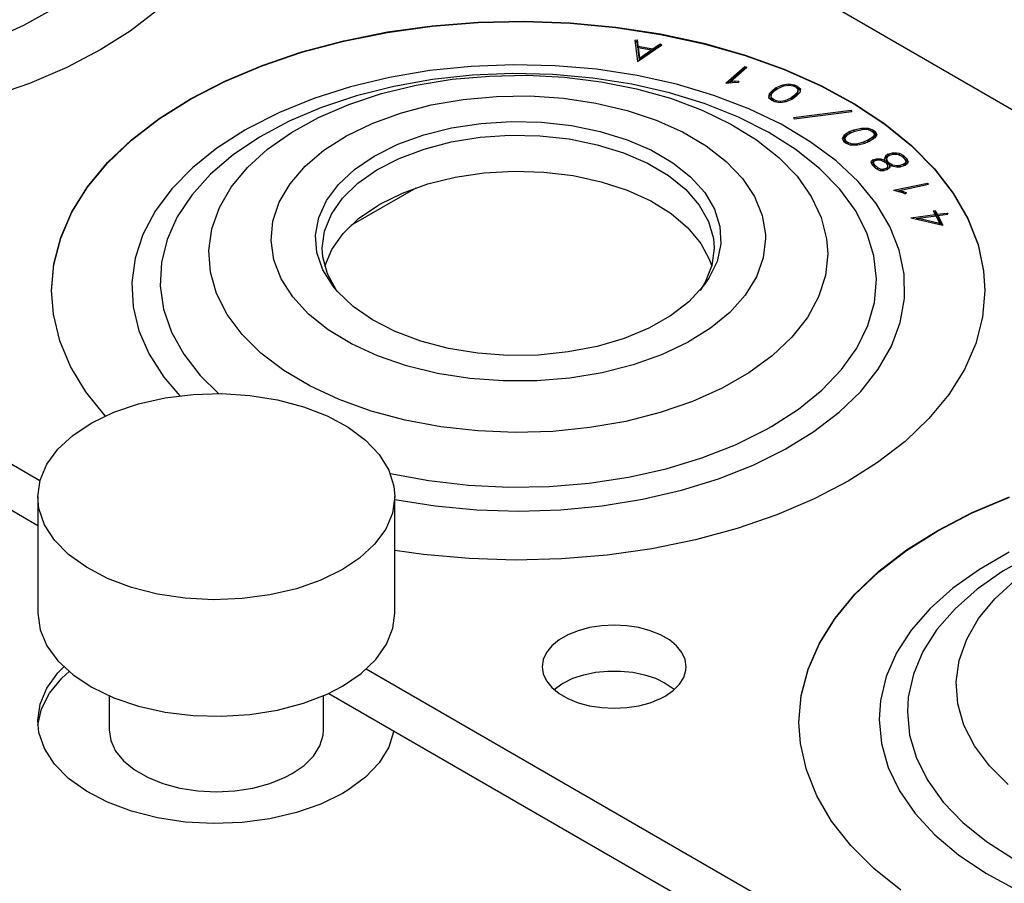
# Model space of a CAD drawing. Header units: inches. Extents: x 3 to 351, y 4 to 271.
# Tile 275 of 530: x 78.61 to 80.34, y 264.97 to 266.48. Entities that reach past the tile are written whole.
import ezdxf

# ---------------------------------------------------------------- set-up
doc = ezdxf.new("R2010")
doc.units = ezdxf.units.IN
doc.header["$LTSCALE"] = 0.5
doc.header["$MEASUREMENT"] = 0
doc.layers.add('DSS', color=7, linetype='Continuous')

msp = doc.modelspace()

# ---------------------------------------------------------------- linework, layer by layer
at = {"layer": 'DSS', "color": 30, "linetype": 'Continuous'}
for p, q in [((77.5758, 267.9231), (98.347, 255.931)), ((78.6476, 265.6714), (76.7085, 266.7909)), ((76.6429, 266.7487), (78.6439, 265.5935)), ((78.8538, 266.4958), (78.8054, 266.4584)), ((79.2559, 266.4571), (79.3345, 266.4679)), ((79.2559, 266.4564), (79.3345, 266.4672)), ((79.3345, 266.4679), (79.4146, 266.4743)), ((79.3345, 266.4672), (79.4146, 266.4736)), ((79.4146, 266.4743), (79.4954, 266.476)), ((79.4146, 266.4736), (79.4954, 266.4753)), ((79.4954, 266.476), (79.576, 266.4731)), ((79.4954, 266.4753), (79.576, 266.4724)), ((79.576, 266.4731), (79.6558, 266.4656)), ((79.576, 266.4724), (79.6558, 266.4649)), ((79.6558, 266.4656), (79.7339, 266.4536)), ((79.6558, 266.4649), (79.7339, 266.4529)), ((78.8054, 266.4584), (78.7544, 266.4262)), ((79.1796, 266.4418), (79.2559, 266.4571)), ((79.1796, 266.4411), (79.2559, 266.4564)), ((79.7339, 266.4536), (79.8095, 266.4372)), ((79.7339, 266.4529), (79.8095, 266.4365)), ((79.1062, 266.4223), (79.1796, 266.4418)), ((79.1062, 266.4215), (79.1796, 266.4411)), ((79.6889, 266.443), (79.6929, 266.4431)), ((79.6889, 266.443), (79.6938, 266.4056)), ((79.6929, 266.4399), (79.6894, 266.4398)), ((79.6929, 266.4431), (79.6943, 266.4323)), ((79.6929, 266.4431), (79.6929, 266.4399)), ((79.6943, 266.4291), (79.6929, 266.4399)), ((79.6938, 266.4056), (79.7362, 266.4348)), ((79.6943, 266.4323), (79.7208, 266.4277)), ((79.6943, 266.4323), (79.6943, 266.4291)), ((79.7208, 266.4277), (79.7331, 266.4361)), ((79.7331, 266.4329), (79.7208, 266.4245)), ((79.7331, 266.4361), (79.7362, 266.4348)), ((79.7331, 266.4361), (79.7331, 266.4329)), ((79.7333, 266.4328), (79.7331, 266.4329)), ((79.8095, 266.4372), (79.882, 266.4165)), ((79.8095, 266.4365), (79.882, 266.4158)), ((78.7544, 266.4262), (78.6945, 266.3948)), ((79.0365, 266.3986), (79.1062, 266.4223)), ((79.0365, 266.3979), (79.1062, 266.4215)), ((79.6946, 266.429), (79.6943, 266.4291)), ((79.6946, 266.43), (79.697, 266.4113)), ((79.6946, 266.43), (79.6946, 266.4268)), ((79.6946, 266.43), (79.7182, 266.4259)), ((79.697, 266.4081), (79.6946, 266.4268)), ((79.697, 266.4113), (79.7182, 266.4259)), ((79.7182, 266.4227), (79.697, 266.4081)), ((79.7182, 266.4259), (79.7182, 266.4227)), ((79.7208, 266.4245), (79.7182, 266.4249)), ((79.7208, 266.4277), (79.7208, 266.4245)), ((79.882, 266.4165), (79.9506, 266.3919)), ((79.882, 266.4158), (79.9506, 266.3912)), ((78.9713, 266.3711), (79.0365, 266.3986)), ((78.9713, 266.3704), (79.0365, 266.3979)), ((79.697, 266.4113), (79.697, 266.4081)), ((79.8484, 266.3673), (79.8817, 266.3968)), ((79.8567, 266.3704), (79.8851, 266.3957)), ((79.8817, 266.3968), (79.8851, 266.3957)), ((79.8817, 266.3968), (79.8817, 266.3936)), ((78.6945, 266.3948), (78.6295, 266.3671)), ((79.8817, 266.3936), (79.8526, 266.3677)), ((79.8825, 266.3933), (79.8817, 266.3936)), ((79.9506, 266.3919), (80.0146, 266.3634)), ((79.9506, 266.3912), (80.0146, 266.3627)), ((78.6295, 266.3671), (78.5601, 266.3432)), ((78.911, 266.34), (78.9713, 266.3711)), ((78.911, 266.3393), (78.9713, 266.3704)), ((79.8484, 266.3673), (79.8645, 266.3692)), ((79.8567, 266.3704), (79.8642, 266.3713)), ((79.8567, 266.3704), (79.8567, 266.3682)), ((79.8642, 266.3713), (79.8709, 266.3709)), ((79.8642, 266.3713), (79.8642, 266.3691)), ((79.8645, 266.3692), (79.8705, 266.3688)), ((79.8709, 266.3709), (79.8705, 266.3688)), ((79.9363, 266.3597), (79.9478, 266.3648)), ((79.9392, 266.3581), (79.9498, 266.3629)), ((79.9478, 266.3648), (79.9586, 266.3665)), ((79.9478, 266.3648), (79.9478, 266.362)), ((79.9498, 266.3629), (79.9586, 266.3642)), ((79.9586, 266.3665), (79.9681, 266.3644)), ((79.9586, 266.3665), (79.9586, 266.3642)), ((79.9586, 266.3642), (79.9662, 266.3626)), ((79.9662, 266.3626), (79.9701, 266.3608)), ((79.9681, 266.3644), (79.9731, 266.3622)), ((79.9681, 266.3644), (79.9681, 266.3617)), ((79.9731, 266.3622), (79.9787, 266.3575)), ((79.9731, 266.3622), (79.9731, 266.359)), ((80.0146, 266.3634), (80.0735, 266.3314)), ((80.0146, 266.3627), (80.0735, 266.3307)), ((79.924, 266.3487), (79.9232, 266.3425)), ((79.924, 266.3455), (79.9236, 266.3422)), ((79.9309, 266.3559), (79.924, 266.3487)), ((79.9309, 266.3527), (79.924, 266.3455)), ((79.924, 266.3487), (79.924, 266.3455)), ((79.9279, 266.348), (79.9272, 266.343)), ((79.9342, 266.3547), (79.9279, 266.348)), ((79.9309, 266.3559), (79.9363, 266.3597)), ((79.9363, 266.3564), (79.9309, 266.3527)), ((79.9309, 266.3559), (79.9309, 266.3527)), ((79.9342, 266.3547), (79.9392, 266.3581)), ((79.9363, 266.3597), (79.9363, 266.3564)), ((79.9376, 266.357), (79.9363, 266.3564)), ((79.9676, 266.3453), (79.9626, 266.3419)), ((79.971, 266.3441), (79.9655, 266.3403)), ((79.9739, 266.352), (79.9676, 266.3453)), ((79.9739, 266.3488), (79.9676, 266.3421)), ((79.9676, 266.3453), (79.9676, 266.3421)), ((79.9701, 266.3608), (79.9746, 266.357)), ((79.9778, 266.3513), (79.971, 266.3441)), ((79.9731, 266.359), (79.9714, 266.3597)), ((79.9782, 266.3546), (79.9731, 266.359)), ((79.9746, 266.357), (79.9739, 266.352)), ((79.9746, 266.3538), (79.9739, 266.3488)), ((79.9739, 266.352), (79.9739, 266.3488)), ((79.9746, 266.357), (79.9746, 266.3538)), ((79.9787, 266.3575), (79.9778, 266.3513)), ((78.8564, 266.3056), (78.911, 266.34)), ((78.8564, 266.3049), (78.911, 266.3393)), ((79.9232, 266.3425), (79.9287, 266.3378)), ((79.9272, 266.343), (79.9317, 266.3392)), ((79.9272, 266.343), (79.9272, 266.3398)), ((79.9305, 266.337), (79.9272, 266.3398)), ((79.9287, 266.3378), (79.9337, 266.3356)), ((79.9317, 266.3392), (79.9356, 266.3374)), ((79.9317, 266.3392), (79.9317, 266.3365)), ((79.9337, 266.3356), (79.9432, 266.3335)), ((79.9356, 266.3374), (79.9432, 266.3358)), ((79.9356, 266.3374), (79.9356, 266.3352)), ((79.9432, 266.3358), (79.952, 266.3372)), ((79.9432, 266.3358), (79.9432, 266.3335)), ((79.9432, 266.3335), (79.954, 266.3352)), ((79.952, 266.3372), (79.9626, 266.3419)), ((79.952, 266.3372), (79.952, 266.3349)), ((79.954, 266.3352), (79.9655, 266.3403)), ((79.9626, 266.3419), (79.9626, 266.3391)), ((79.9676, 266.3421), (79.9642, 266.3398)), ((80.0735, 266.3314), (80.1266, 266.2963)), ((80.0735, 266.3307), (80.1266, 266.2956)), ((79.9666, 266.3074), (80.0676, 266.3202)), ((79.9677, 266.3053), (80.0686, 266.3181)), ((80.0676, 266.3202), (80.0686, 266.3181)), ((80.0676, 266.3202), (80.0676, 266.3179)), ((78.8079, 266.2683), (78.8564, 266.3056)), ((78.8079, 266.2676), (78.8564, 266.3049)), ((79.3683, 266.2891), (79.4198, 266.297)), ((79.4198, 266.297), (79.4727, 266.3003)), ((79.4727, 266.3003), (79.5259, 266.2991)), ((79.5259, 266.2991), (79.5782, 266.2932)), ((79.5782, 266.2932), (79.6284, 266.283)), ((79.9666, 266.3074), (79.9677, 266.3053)), ((80.1266, 266.2963), (80.1734, 266.2582)), ((80.1266, 266.2956), (80.1734, 266.2575)), ((79.2744, 266.2605), (79.3195, 266.2768)), ((79.3195, 266.2768), (79.3683, 266.2891)), ((79.4182, 266.2728), (79.4702, 266.2764)), ((79.4702, 266.2764), (79.5225, 266.2754)), ((79.5225, 266.2754), (79.5739, 266.2698)), ((79.6284, 266.283), (79.6753, 266.2685)), ((80.0553, 266.2766), (80.0517, 266.2707)), ((80.0652, 266.2826), (80.0553, 266.2766)), ((80.0652, 266.2794), (80.0553, 266.2734)), ((80.0553, 266.2766), (80.0553, 266.2734)), ((80.0588, 266.2754), (80.0559, 266.2706)), ((80.068, 266.281), (80.0588, 266.2754)), ((80.0652, 266.2826), (80.0723, 266.2855)), ((80.0652, 266.2826), (80.0652, 266.2794)), ((80.0658, 266.2796), (80.0652, 266.2794)), ((80.068, 266.281), (80.0744, 266.2835)), ((80.0723, 266.2855), (80.0858, 266.2888)), ((80.0723, 266.2855), (80.0723, 266.2827)), ((80.0744, 266.2835), (80.0869, 266.2866)), ((80.0858, 266.2888), (80.0972, 266.2889)), ((80.0858, 266.2888), (80.0858, 266.2864)), ((80.0869, 266.2866), (80.0961, 266.2867)), ((80.0961, 266.2867), (80.1028, 266.2841)), ((80.0972, 266.2889), (80.1055, 266.2856)), ((80.0972, 266.2889), (80.0972, 266.2863)), ((80.1028, 266.2841), (80.1059, 266.2817)), ((80.1055, 266.2824), (80.1045, 266.2828)), ((80.1055, 266.2856), (80.1094, 266.2827)), ((80.1055, 266.2856), (80.1055, 266.2824)), ((80.1094, 266.2794), (80.1055, 266.2824)), ((80.1086, 266.2775), (80.1057, 266.2727)), ((80.1059, 266.2817), (80.1086, 266.2775)), ((80.1086, 266.2775), (80.1086, 266.2742)), ((80.1127, 266.2774), (80.1091, 266.2715)), ((80.1094, 266.2827), (80.1127, 266.2774)), ((80.1094, 266.2827), (80.1094, 266.2794)), ((80.1117, 266.2757), (80.1094, 266.2794)), ((78.7661, 266.2284), (78.8079, 266.2683)), ((78.7661, 266.2277), (78.8079, 266.2676)), ((79.234, 266.2404), (79.2744, 266.2605)), ((79.3201, 266.2522), (79.3678, 266.2646)), ((79.3678, 266.2646), (79.4182, 266.2728)), ((79.5739, 266.2698), (79.6233, 266.2597)), ((79.6233, 266.2597), (79.6694, 266.2454)), ((79.6753, 266.2685), (79.718, 266.2501)), ((80.0517, 266.2707), (80.0551, 266.2654)), ((80.0553, 266.2734), (80.0527, 266.2691)), ((80.0551, 266.2654), (80.059, 266.2625)), ((80.0559, 266.2706), (80.0586, 266.2664)), ((80.0559, 266.2706), (80.0559, 266.2674)), ((80.0586, 266.2631), (80.0559, 266.2674)), ((80.0586, 266.2664), (80.0617, 266.2641)), ((80.0586, 266.2664), (80.0586, 266.2631)), ((80.0599, 266.2621), (80.0586, 266.2631)), ((80.059, 266.2625), (80.0673, 266.2592)), ((80.0617, 266.2641), (80.0684, 266.2614)), ((80.0617, 266.2641), (80.0617, 266.2614)), ((80.0673, 266.2592), (80.0786, 266.2593)), ((80.0684, 266.2614), (80.0775, 266.2615)), ((80.0684, 266.2614), (80.0684, 266.2592)), ((80.0775, 266.2615), (80.0901, 266.2645)), ((80.0775, 266.2615), (80.0775, 266.2593)), ((80.0786, 266.2593), (80.0922, 266.2626)), ((80.0965, 266.2671), (80.0901, 266.2645)), ((80.0901, 266.2645), (80.0901, 266.2621)), ((80.0992, 266.2654), (80.0922, 266.2626)), ((80.1057, 266.2727), (80.0965, 266.2671)), ((80.0965, 266.2671), (80.0965, 266.2643)), ((80.1057, 266.2695), (80.0987, 266.2652)), ((80.1091, 266.2715), (80.0992, 266.2654)), ((80.1086, 266.2742), (80.1057, 266.2695)), ((80.1057, 266.2727), (80.1057, 266.2695)), ((80.1734, 266.2582), (80.2135, 266.2177)), ((79.2763, 266.2357), (79.3201, 266.2522)), ((79.6694, 266.2454), (79.7113, 266.2273)), ((79.718, 266.2501), (79.7554, 266.2282)), ((80.1317, 266.243), (80.1278, 266.2397)), ((80.1345, 266.2413), (80.1315, 266.2387)), ((80.1317, 266.243), (80.1399, 266.2454)), ((80.1317, 266.243), (80.1317, 266.2398)), ((80.1345, 266.2413), (80.1411, 266.2432)), ((80.1399, 266.2454), (80.147, 266.2455)), ((80.1399, 266.2454), (80.1399, 266.2429)), ((80.1411, 266.2432), (80.1467, 266.2433)), ((80.1467, 266.2433), (80.1498, 266.2427)), ((80.147, 266.2455), (80.1517, 266.2447)), ((80.147, 266.2455), (80.147, 266.2432)), ((80.1498, 266.2427), (80.1561, 266.2395)), ((80.1517, 266.2447), (80.1591, 266.2408)), ((80.1517, 266.2447), (80.1517, 266.2418)), ((80.1591, 266.2408), (80.1653, 266.2349)), ((80.1591, 266.2408), (80.1591, 266.2376)), ((80.1734, 266.2575), (80.2135, 266.217)), ((78.7312, 266.1863), (78.7661, 266.2284)), ((78.7312, 266.1856), (78.7661, 266.2277)), ((79.1983, 266.2164), (79.2328, 266.2398)), ((79.2328, 266.2398), (79.234, 266.2404)), ((79.2373, 266.2155), (79.2763, 266.2357)), ((79.7113, 266.2273), (79.7478, 266.2057)), ((79.7554, 266.2282), (79.7867, 266.2034)), ((80.1062, 266.2335), (80.1021, 266.23)), ((80.1021, 266.23), (80.1043, 266.2244)), ((80.1062, 266.2303), (80.103, 266.2276)), ((80.1043, 266.2244), (80.1104, 266.2184)), ((80.1062, 266.2335), (80.1119, 266.2352)), ((80.1062, 266.2335), (80.1062, 266.2303)), ((80.1078, 266.2308), (80.1062, 266.2303)), ((80.109, 266.2318), (80.1063, 266.2295)), ((80.1063, 266.2295), (80.108, 266.2251)), ((80.1063, 266.2295), (80.1063, 266.2262)), ((80.108, 266.2219), (80.1063, 266.2262)), ((80.108, 266.2251), (80.1135, 266.2198)), ((80.108, 266.2251), (80.108, 266.2219)), ((80.109, 266.2318), (80.1131, 266.233)), ((80.1119, 266.2352), (80.1194, 266.2353)), ((80.1119, 266.2352), (80.1119, 266.2326)), ((80.1131, 266.233), (80.1184, 266.2331)), ((80.1184, 266.2331), (80.123, 266.2312)), ((80.1194, 266.2353), (80.1255, 266.2329)), ((80.1194, 266.2353), (80.1194, 266.2327)), ((80.123, 266.2312), (80.1288, 266.2278)), ((80.1255, 266.2329), (80.1268, 266.2321)), ((80.1255, 266.2329), (80.1255, 266.2298)), ((80.1278, 266.2397), (80.1257, 266.235)), ((80.1257, 266.235), (80.1268, 266.2321)), ((80.1278, 266.2365), (80.1263, 266.2333)), ((80.1268, 266.2321), (80.1268, 266.229)), ((80.1317, 266.2398), (80.1278, 266.2365)), ((80.1278, 266.2397), (80.1278, 266.2365)), ((80.1288, 266.2278), (80.1311, 266.2234)), ((80.1315, 266.2387), (80.1297, 266.2349)), ((80.1297, 266.2349), (80.1315, 266.2302)), ((80.1297, 266.2349), (80.1297, 266.2317)), ((80.1315, 266.227), (80.1297, 266.2317)), ((80.1311, 266.2234), (80.1315, 266.2203)), ((80.1315, 266.2302), (80.1322, 266.2289)), ((80.1315, 266.2302), (80.1315, 266.227)), ((80.1322, 266.2257), (80.1315, 266.227)), ((80.1333, 266.2402), (80.1317, 266.2398)), ((80.1322, 266.2289), (80.1339, 266.2279)), ((80.1322, 266.2289), (80.1322, 266.2257)), ((80.1339, 266.2247), (80.1322, 266.2257)), ((80.1339, 266.2279), (80.1403, 266.2246)), ((80.1339, 266.2279), (80.1339, 266.2247)), ((80.1345, 266.2244), (80.1339, 266.2247)), ((80.1345, 266.2247), (80.1385, 266.2226)), ((80.1345, 266.2247), (80.135, 266.2237)), ((80.1345, 266.2247), (80.1345, 266.2215)), ((80.135, 266.2237), (80.1355, 266.2196)), ((80.135, 266.2237), (80.135, 266.2205)), ((80.1403, 266.2246), (80.1474, 266.2233)), ((80.1403, 266.2246), (80.1403, 266.2223)), ((80.1474, 266.2233), (80.153, 266.2234)), ((80.1474, 266.2233), (80.1474, 266.2211)), ((80.1596, 266.2254), (80.153, 266.2234)), ((80.153, 266.2234), (80.153, 266.2212)), ((80.1624, 266.2236), (80.1542, 266.2212)), ((80.1561, 266.2395), (80.1616, 266.2342)), ((80.1591, 266.2376), (80.1568, 266.2388)), ((80.1653, 266.2317), (80.1591, 266.2376)), ((80.1626, 266.2279), (80.1596, 266.2254)), ((80.1596, 266.2254), (80.1596, 266.2228)), ((80.1626, 266.2246), (80.1608, 266.2232)), ((80.1616, 266.2342), (80.1633, 266.2296)), ((80.1662, 266.2269), (80.1624, 266.2236)), ((80.1633, 266.2296), (80.1626, 266.2279)), ((80.1626, 266.2279), (80.1626, 266.2246)), ((80.1633, 266.2264), (80.1626, 266.2246)), ((80.1633, 266.2296), (80.1633, 266.2264)), ((80.1653, 266.2349), (80.1674, 266.2294)), ((80.1653, 266.2349), (80.1653, 266.2317)), ((80.1667, 266.228), (80.1653, 266.2317)), ((80.1674, 266.2294), (80.1662, 266.2269)), ((79.1702, 266.1902), (79.1983, 266.2164)), ((79.2041, 266.1922), (79.2373, 266.2155)), ((79.3748, 266.203), (79.4255, 266.2105)), ((79.4255, 266.2105), (79.4776, 266.2135)), ((79.4776, 266.2135), (79.5298, 266.2118)), ((79.5298, 266.2118), (79.581, 266.2056)), ((80.1128, 266.2172), (80.108, 266.2219)), ((80.1104, 266.2184), (80.1181, 266.2145)), ((80.1135, 266.2198), (80.1195, 266.2167)), ((80.1135, 266.2198), (80.1135, 266.2169)), ((80.1181, 266.2145), (80.1257, 266.2145)), ((80.1195, 266.2167), (80.1245, 266.2167)), ((80.1195, 266.2167), (80.1195, 266.2145)), ((80.1287, 266.2179), (80.1245, 266.2167)), ((80.1245, 266.2167), (80.1245, 266.2145)), ((80.1315, 266.2162), (80.1257, 266.2145)), ((80.1315, 266.2203), (80.1287, 266.2179)), ((80.1287, 266.2179), (80.1287, 266.2154)), ((80.1315, 266.2171), (80.1299, 266.2157)), ((80.1315, 266.2203), (80.1315, 266.2171)), ((80.1355, 266.2196), (80.1315, 266.2162)), ((80.135, 266.2205), (80.1345, 266.2215)), ((80.1351, 266.2193), (80.135, 266.2205)), ((80.1385, 266.2226), (80.1471, 266.2211)), ((80.1471, 266.2211), (80.1542, 266.2212)), ((80.2135, 266.2177), (80.2464, 266.1751)), ((80.2135, 266.217), (80.2464, 266.1744)), ((79.1492, 266.162), (79.1702, 266.1902)), ((79.1774, 266.1662), (79.2041, 266.1922)), ((79.2822, 266.1752), (79.3266, 266.1911)), ((79.3266, 266.1911), (79.3748, 266.203)), ((79.581, 266.2056), (79.63, 266.1949)), ((79.63, 266.1949), (79.6756, 266.1801)), ((79.7478, 266.2057), (79.7783, 266.1811)), ((79.7867, 266.2034), (79.8113, 266.1761)), ((80.1419, 266.1799), (80.2012, 266.1925)), ((80.1523, 266.1797), (80.2028, 266.1904)), ((80.2012, 266.1925), (80.2028, 266.1904)), ((80.2012, 266.1925), (80.2012, 266.1901)), ((78.7038, 266.1424), (78.7312, 266.1863)), ((78.7038, 266.1417), (78.7312, 266.1856)), ((79.2425, 266.1555), (79.2822, 266.1752)), ((79.6756, 266.1801), (79.7168, 266.1614)), ((79.7783, 266.1811), (79.8019, 266.1541)), ((79.8113, 266.1761), (79.8285, 266.147)), ((80.1419, 266.1799), (80.1574, 266.176)), ((80.1523, 266.1789), (80.1489, 266.1782)), ((80.1523, 266.1797), (80.1594, 266.1779)), ((80.1523, 266.1797), (80.1523, 266.1773)), ((80.1574, 266.176), (80.162, 266.1737)), ((80.1594, 266.1779), (80.1646, 266.1753)), ((80.1594, 266.1779), (80.1594, 266.175)), ((80.1646, 266.1753), (80.162, 266.1737)), ((80.2464, 266.1751), (80.2719, 266.1308)), ((80.2464, 266.1744), (80.2719, 266.1301)), ((79.1358, 266.1323), (79.1492, 266.162)), ((79.1579, 266.1381), (79.1774, 266.1662)), ((79.239, 266.1535), (79.2425, 266.1555)), ((79.7168, 266.1614), (79.7525, 266.1393)), ((78.684, 266.0971), (78.7038, 266.1424)), ((78.684, 266.0964), (78.7038, 266.1417)), ((79.146, 266.1087), (79.1579, 266.1381)), ((79.2055, 266.1303), (79.239, 266.1535)), ((79.7525, 266.1393), (79.782, 266.1144)), ((79.8019, 266.1541), (79.8181, 266.1254)), ((79.8285, 266.147), (79.838, 266.1167)), ((80.1724, 266.1318), (80.2147, 266.1374)), ((80.2112, 266.1442), (80.2149, 266.1447)), ((80.2112, 266.1442), (80.2147, 266.1374)), ((80.2149, 266.1415), (80.2127, 266.1412)), ((80.2147, 266.1374), (80.2147, 266.1351)), ((80.2149, 266.1447), (80.2185, 266.1379)), ((80.2149, 266.1447), (80.2149, 266.1415)), ((80.2185, 266.1347), (80.2149, 266.1415)), ((80.2185, 266.1379), (80.2358, 266.1402)), ((80.2185, 266.1379), (80.2185, 266.1347)), ((80.2196, 266.1358), (80.2369, 266.1381)), ((80.2358, 266.1402), (80.2369, 266.1381)), ((80.2358, 266.1402), (80.2358, 266.1379)), ((79.1302, 266.1017), (79.1358, 266.1323)), ((79.1785, 266.1044), (79.2055, 266.1303)), ((79.8181, 266.1254), (79.8266, 266.0956)), ((80.1724, 266.1318), (80.2283, 266.1189)), ((80.1853, 266.1303), (80.1812, 266.1298)), ((80.1853, 266.1312), (80.2158, 266.1353)), ((80.1853, 266.1312), (80.2224, 266.1227)), ((80.1853, 266.1312), (80.1853, 266.1289)), ((80.2158, 266.1353), (80.2224, 266.1227)), ((80.2196, 266.1349), (80.2185, 266.1347)), ((80.2196, 266.1358), (80.2283, 266.1189)), ((80.2196, 266.1358), (80.2196, 266.1325)), ((80.2264, 266.1194), (80.2196, 266.1325)), ((80.2224, 266.1227), (80.2224, 266.1203)), ((80.2719, 266.1308), (80.2897, 266.0853)), ((80.2719, 266.1301), (80.2897, 266.0846)), ((79.142, 266.0786), (79.146, 266.1087)), ((79.1587, 266.0764), (79.1785, 266.1044)), ((79.782, 266.1144), (79.8046, 266.0871)), ((79.838, 266.1167), (79.8395, 266.086)), ((78.6721, 266.051), (78.684, 266.0971)), ((78.6721, 266.0503), (78.684, 266.0964)), ((79.1326, 266.071), (79.1302, 266.1017)), ((79.8046, 266.0871), (79.8198, 266.0582)), ((79.8266, 266.0956), (79.8279, 266.0786)), ((79.8395, 266.086), (79.833, 266.0555)), ((79.1429, 266.0408), (79.1326, 266.071)), ((79.143, 266.0635), (79.142, 266.0786)), ((79.1464, 266.047), (79.1587, 266.0764)), ((79.8279, 266.0786), (79.8239, 266.0484)), ((80.2897, 266.0853), (80.2996, 266.039)), ((80.2897, 266.0846), (80.2996, 266.0383)), ((78.6681, 266.0044), (78.6721, 266.051)), ((79.151, 266.0336), (79.143, 266.0635)), ((79.833, 266.0555), (79.8187, 266.0259)), ((79.8198, 266.0582), (79.8235, 266.047)), ((78.6681, 266.0037), (78.6721, 266.0503)), ((79.161, 266.0119), (79.1429, 266.0408)), ((79.1667, 266.0048), (79.151, 266.0336)), ((79.8239, 266.0484), (79.812, 266.019)), ((80.2996, 266.039), (80.3018, 266.0044)), ((80.2996, 266.0383), (80.3018, 266.0037)), ((79.812, 266.019), (79.8032, 266.0048)), ((79.8187, 266.0259), (79.8089, 266.0119)), ((78.6712, 265.9629), (78.6681, 266.0044)), ((79.1683, 266.003), (79.161, 266.0119)), ((79.1958, 265.9767), (79.1683, 266.003)), ((79.8089, 266.0119), (79.7836, 265.9848)), ((80.3018, 266.0044), (80.2978, 265.9578)), ((79.7836, 265.9848), (79.7516, 265.9603)), ((79.2299, 265.9531), (79.1958, 265.9767)), ((78.6823, 265.9167), (78.6712, 265.9629)), ((79.2697, 265.9326), (79.2299, 265.9531)), ((79.7516, 265.9603), (79.7135, 265.9388)), ((80.2978, 265.9578), (80.2859, 265.9116)), ((79.3143, 265.9159), (79.2697, 265.9326)), ((79.7135, 265.9388), (79.6703, 265.9208)), ((78.7013, 265.8713), (78.6823, 265.9167)), ((79.3628, 265.9032), (79.3143, 265.9159)), ((79.6703, 265.9208), (79.623, 265.9068)), ((79.414, 265.8948), (79.3628, 265.9032)), ((79.5725, 265.897), (79.52, 265.8916)), ((79.623, 265.9068), (79.5725, 265.897)), ((80.2859, 265.9116), (80.2661, 265.8664)), ((79.4668, 265.8909), (79.414, 265.8948)), ((79.52, 265.8916), (79.4668, 265.8909)), ((78.7279, 265.8273), (78.7013, 265.8713)), ((80.2661, 265.8664), (80.2386, 265.8225)), ((78.7619, 265.7849), (78.7279, 265.8273)), ((80.2386, 265.8225), (80.2038, 265.7804)), ((80.2038, 265.7804), (80.162, 265.7405)), ((80.162, 265.7405), (80.1135, 265.7032)), ((80.1135, 265.7032), (80.0626, 265.6709)), ((80.0626, 265.6709), (80.0027, 265.6396)), ((80.0027, 265.6396), (79.9377, 265.6118)), ((80.2794, 265.6158), (80.3447, 265.6434)), ((79.9377, 265.6118), (79.8683, 265.5879)), ((80.2192, 265.5847), (80.2794, 265.6158)), ((79.8683, 265.5879), (79.7951, 265.5681)), ((80.1645, 265.5504), (80.2192, 265.5847)), ((79.719, 265.5525), (79.6405, 265.5414)), ((79.7951, 265.5681), (79.719, 265.5525)), ((79.3192, 265.5426), (79.2689, 265.5496)), ((79.399, 265.5354), (79.3192, 265.5426)), ((79.4797, 265.5328), (79.399, 265.5354)), ((79.5605, 265.5348), (79.4797, 265.5328)), ((79.6405, 265.5414), (79.5605, 265.5348)), ((80.1161, 265.513), (80.1645, 265.5504)), ((80.0742, 265.4731), (80.1161, 265.513)), ((80.0394, 265.431), (80.0742, 265.4731)), ((80.012, 265.3871), (80.0394, 265.431)), ((79.6098, 265.4145), (79.5899, 265.4091)), ((79.631, 265.4177), (79.6098, 265.4145)), ((79.6529, 265.4188), (79.631, 265.4177)), ((79.6748, 265.4177), (79.6529, 265.4188)), ((79.696, 265.4145), (79.6748, 265.4177)), ((79.7159, 265.4091), (79.696, 265.4145)), ((79.5719, 265.4018), (79.5564, 265.3929)), ((79.5899, 265.4091), (79.5719, 265.4018)), ((79.7339, 265.4018), (79.7159, 265.4091)), ((79.7494, 265.3929), (79.7339, 265.4018)), ((79.5438, 265.3825), (79.5345, 265.371)), ((79.5564, 265.3929), (79.5438, 265.3825)), ((79.762, 265.3825), (79.7494, 265.3929)), ((79.7713, 265.371), (79.762, 265.3825)), ((79.9922, 265.3419), (80.012, 265.3871)), ((79.5345, 265.371), (79.5288, 265.3587)), ((79.777, 265.3587), (79.7713, 265.371)), ((79.5288, 265.3587), (79.5269, 265.3461)), ((79.5269, 265.3461), (79.5288, 265.3335)), ((79.7789, 265.3461), (79.777, 265.3587)), ((79.7784, 265.3398), (79.7789, 265.3461)), ((80.6275, 264.5283), (79.2188, 265.3416)), ((79.5288, 265.3335), (79.5345, 265.3212)), ((79.5806, 265.3257), (79.5996, 265.332)), ((79.5996, 265.332), (79.6203, 265.3363)), ((79.6203, 265.3363), (79.6419, 265.3385)), ((79.6419, 265.3385), (79.6639, 265.3385)), ((79.6639, 265.3385), (79.6855, 265.3363)), ((79.6855, 265.3363), (79.7061, 265.332)), ((79.7061, 265.332), (79.7252, 265.3257)), ((79.7671, 265.3154), (79.7746, 265.3273)), ((79.7746, 265.3273), (79.7784, 265.3398)), ((79.9802, 265.2957), (79.9922, 265.3419)), ((79.5345, 265.3212), (79.5438, 265.3097)), ((79.5476, 265.3061), (79.5613, 265.316)), ((79.5613, 265.316), (79.5638, 265.3175)), ((79.5638, 265.3175), (79.5806, 265.3257)), ((79.7252, 265.3257), (79.742, 265.3175)), ((79.742, 265.3175), (79.7561, 265.3078)), ((79.7561, 265.3044), (79.7671, 265.3154)), ((79.1532, 265.2994), (80.6238, 264.4504)), ((79.5438, 265.3097), (79.5564, 265.2993)), ((79.5564, 265.2993), (79.5719, 265.2904)), ((79.7339, 265.2904), (79.742, 265.2947)), ((79.742, 265.2947), (79.7561, 265.3044)), ((79.7561, 265.3078), (79.7581, 265.3061)), ((79.9762, 265.2491), (79.9802, 265.2957)), ((79.5719, 265.2904), (79.5899, 265.2831)), ((79.5899, 265.2831), (79.6098, 265.2777)), ((79.6098, 265.2777), (79.631, 265.2745)), ((79.6748, 265.2745), (79.696, 265.2777)), ((79.696, 265.2777), (79.7159, 265.2831)), ((79.7159, 265.2831), (79.7339, 265.2904)), ((79.631, 265.2745), (79.6529, 265.2734)), ((79.6529, 265.2734), (79.6748, 265.2745)), ((79.9788, 265.2115), (79.9762, 265.2491)), ((79.9892, 265.1653), (79.9788, 265.2115)), ((80.0075, 265.1198), (79.9892, 265.1653)), ((80.0335, 265.0756), (80.0075, 265.1198)), ((80.0669, 265.0331), (80.0335, 265.0756)), ((80.1074, 264.9928), (80.0669, 265.0331)), ((80.1547, 264.9549), (80.1074, 264.9928))]:
    msp.add_line(p, q, dxfattribs=at)
at = {"layer": 'DSS', "color": 96, "linetype": 'Continuous'}
for p, q in [((78.6193, 266.4689), (78.6723, 266.4984)), ((78.5612, 266.4429), (78.6193, 266.4689)), ((79.4025, 266.3969), (79.3301, 266.3894)), ((79.4759, 266.3997), (79.4025, 266.3969)), ((79.5494, 266.398), (79.4759, 266.3997)), ((79.6221, 266.3917), (79.5494, 266.398)), ((79.3301, 266.3894), (79.2595, 266.3775)), ((79.4043, 266.3814), (79.3347, 266.3739)), ((79.3694, 266.3742), (79.4344, 266.38)), ((79.4749, 266.3844), (79.4043, 266.3814)), ((79.4344, 266.38), (79.5001, 266.3813)), ((79.5456, 266.3827), (79.4749, 266.3844)), ((79.5001, 266.3813), (79.5657, 266.3779)), ((79.6156, 266.3765), (79.5456, 266.3827)), ((79.6932, 266.3808), (79.6221, 266.3917)), ((79.7619, 266.3656), (79.6932, 266.3808)), ((79.1916, 266.3612), (79.1272, 266.3407)), ((79.2595, 266.3775), (79.1916, 266.3612)), ((79.267, 266.3619), (79.2021, 266.3455)), ((79.2454, 266.3492), (79.3061, 266.3639)), ((79.3347, 266.3739), (79.267, 266.3619)), ((79.3061, 266.3639), (79.3694, 266.3742)), ((79.5657, 266.3779), (79.63, 266.37)), ((79.6839, 266.3657), (79.6156, 266.3765)), ((79.63, 266.37), (79.6922, 266.3576)), ((79.7496, 266.3506), (79.6839, 266.3657)), ((79.8272, 266.3461), (79.7619, 266.3656)), ((79.2021, 266.3455), (79.1408, 266.325)), ((79.1882, 266.3303), (79.2454, 266.3492)), ((79.3887, 266.3391), (79.4468, 266.3444)), ((79.4468, 266.3444), (79.5055, 266.3451)), ((79.5055, 266.3451), (79.564, 266.3411)), ((79.6922, 266.3576), (79.7514, 266.341)), ((79.812, 266.3313), (79.7496, 266.3506)), ((79.8885, 266.3227), (79.8272, 266.3461)), ((79.1272, 266.3407), (79.067, 266.3163)), ((79.1355, 266.3076), (79.1882, 266.3303)), ((79.2789, 266.3152), (79.3324, 266.3293)), ((79.3324, 266.3293), (79.3887, 266.3391)), ((79.564, 266.3411), (79.6209, 266.3327)), ((79.6209, 266.3327), (79.6753, 266.3199)), ((79.7514, 266.341), (79.8066, 266.3203)), ((79.8703, 266.308), (79.812, 266.3313)), ((79.067, 266.3163), (79.0117, 266.2883)), ((79.1408, 266.325), (79.0839, 266.3007)), ((79.2292, 266.297), (79.2789, 266.3152)), ((79.6753, 266.3199), (79.7263, 266.3029)), ((79.8066, 266.3203), (79.8571, 266.2959)), ((79.9451, 266.2955), (79.8885, 266.3227)), ((79.0839, 266.3007), (79.0321, 266.2728)), ((79.0879, 266.2814), (79.1355, 266.3076)), ((79.1842, 266.2752), (79.2292, 266.297)), ((79.7263, 266.3029), (79.7727, 266.2821)), ((79.8571, 266.2959), (79.902, 266.2682)), ((79.9236, 266.2811), (79.8703, 266.308)), ((79.9962, 266.265), (79.9451, 266.2955)), ((79.0065, 266.2854), (78.9574, 266.2537)), ((79.0117, 266.2883), (79.0065, 266.2854)), ((79.0461, 266.252), (79.0879, 266.2814)), ((79.1448, 266.25), (79.1842, 266.2752)), ((79.7727, 266.2821), (79.8139, 266.2578)), ((79.9713, 266.2509), (79.9236, 266.2811)), ((79.0321, 266.2728), (78.9861, 266.2418)), ((79.8139, 266.2578), (79.849, 266.2306)), ((79.902, 266.2682), (79.9409, 266.2375)), ((80.0413, 266.2314), (79.9962, 266.265)), ((78.9574, 266.2537), (78.9145, 266.2192)), ((78.9861, 266.2418), (78.9465, 266.2079)), ((79.0109, 266.22), (79.0461, 266.252)), ((79.1117, 266.2219), (79.1448, 266.25)), ((80.0128, 266.2178), (79.9713, 266.2509)), ((79.849, 266.2306), (79.8773, 266.2008)), ((79.9409, 266.2375), (79.9729, 266.2044)), ((80.0798, 266.1953), (80.0413, 266.2314)), ((78.9145, 266.2192), (78.8784, 266.1823)), ((78.9465, 266.2079), (78.9137, 266.1717)), ((78.9826, 266.1857), (79.0109, 266.22)), ((79.0855, 266.1915), (79.1117, 266.2219)), ((80.0476, 266.1822), (80.0128, 266.2178)), ((79.0666, 266.1594), (79.0855, 266.1915)), ((79.8773, 266.2008), (79.8984, 266.1692)), ((79.9729, 266.2044), (79.9978, 266.1692)), ((80.1113, 266.1569), (80.0798, 266.1953)), ((78.8784, 266.1823), (78.8494, 266.1432)), ((78.9137, 266.1717), (78.8882, 266.1336)), ((78.9618, 266.1496), (78.9826, 266.1857)), ((80.0752, 266.1446), (80.0476, 266.1822)), ((79.0555, 266.126), (79.0666, 266.1594)), ((79.8984, 266.1692), (79.9119, 266.1361)), ((79.9978, 266.1692), (80.0152, 266.1326)), ((80.1354, 266.1168), (80.1113, 266.1569)), ((78.8494, 266.1432), (78.828, 266.1026)), ((78.9486, 266.1124), (78.9618, 266.1496)), ((80.0953, 266.1054), (80.0752, 266.1446)), ((78.8882, 266.1336), (78.8703, 266.094)), ((79.0523, 266.0921), (79.0555, 266.126)), ((79.9119, 266.1361), (79.9175, 266.1023)), ((80.0152, 266.1326), (80.0247, 266.095)), ((78.828, 266.1026), (78.8143, 266.0609)), ((78.9434, 266.0745), (78.9486, 266.1124)), ((80.1076, 266.0651), (80.0953, 266.1054)), ((80.1518, 266.0754), (80.1354, 266.1168)), ((78.8703, 266.094), (78.8602, 266.0535)), ((79.0571, 266.0583), (79.0523, 266.0921)), ((79.9176, 266.0955), (79.9136, 266.0617)), ((79.9175, 266.1023), (79.9176, 266.0955)), ((80.0247, 266.095), (80.0266, 266.0687)), ((78.9462, 266.0366), (78.9434, 266.0745)), ((80.0266, 266.0687), (80.0226, 266.0308)), ((80.1603, 266.0332), (80.1518, 266.0754)), ((78.8143, 266.0609), (78.8085, 266.0186)), ((78.8602, 266.0535), (78.8581, 266.0127)), ((79.0698, 266.0252), (79.0571, 266.0583)), ((79.9136, 266.0617), (79.9017, 266.0284)), ((80.112, 266.0243), (80.1076, 266.0651)), ((78.9569, 265.9991), (78.9462, 266.0366)), ((78.8085, 266.0186), (78.8107, 265.9761)), ((79.0901, 265.9933), (79.0698, 266.0252)), ((79.9017, 266.0284), (79.8821, 265.9964)), ((80.0226, 266.0308), (80.0107, 265.9934)), ((80.1084, 265.9835), (80.112, 266.0243)), ((80.1608, 265.9907), (80.1603, 266.0332)), ((78.8581, 266.0127), (78.864, 265.972)), ((78.9754, 265.9627), (78.9569, 265.9991)), ((79.1178, 265.9634), (79.0901, 265.9933)), ((79.8821, 265.9964), (79.8552, 265.9662)), ((80.0107, 265.9934), (79.991, 265.9572)), ((80.0968, 265.9432), (80.1084, 265.9835)), ((80.1534, 265.9485), (80.1608, 265.9907)), ((78.8107, 265.9761), (78.8209, 265.9341)), ((78.864, 265.972), (78.8778, 265.9319)), ((79.8552, 265.9662), (79.8214, 265.9385)), ((79.0014, 265.9278), (78.9754, 265.9627)), ((79.1522, 265.9358), (79.1178, 265.9634)), ((79.991, 265.9572), (79.9638, 265.9226)), ((80.138, 265.907), (80.1534, 265.9485)), ((78.8209, 265.9341), (78.839, 265.8929)), ((78.8778, 265.9319), (78.8993, 265.8929)), ((79.1928, 265.9113), (79.1522, 265.9358)), ((79.8214, 265.9385), (79.7814, 265.9136)), ((80.0775, 265.9039), (80.0968, 265.9432)), ((79.0346, 265.895), (79.0014, 265.9278)), ((79.7814, 265.9136), (79.7359, 265.892)), ((79.9638, 265.9226), (79.9296, 265.8901)), ((79.2388, 265.8901), (79.1928, 265.9113)), ((80.0505, 265.8661), (80.0775, 265.9039)), ((80.115, 265.8667), (80.138, 265.907)), ((78.839, 265.8929), (78.8646, 265.8531)), ((78.8993, 265.8929), (78.9283, 265.8556)), ((79.0744, 265.8647), (79.0346, 265.895)), ((79.2893, 265.8727), (79.2388, 265.8901)), ((79.7359, 265.892), (79.6858, 265.8743)), ((79.9296, 265.8901), (79.8888, 265.8603)), ((79.1203, 265.8375), (79.0744, 265.8647)), ((79.3434, 265.8595), (79.2893, 265.8727)), ((79.6858, 265.8743), (79.632, 265.8606)), ((80.0164, 265.8302), (80.0505, 265.8661)), ((80.0845, 265.828), (80.115, 265.8667)), ((78.8646, 265.8531), (78.8926, 265.8203)), ((78.9283, 265.8556), (78.9603, 265.8241)), ((79.4002, 265.8506), (79.3434, 265.8595)), ((79.4585, 265.8462), (79.4002, 265.8506)), ((79.5173, 265.8464), (79.4585, 265.8462)), ((79.5755, 265.8513), (79.5173, 265.8464)), ((79.632, 265.8606), (79.5755, 265.8513)), ((79.8888, 265.8603), (79.8421, 265.8336)), ((79.1715, 265.8137), (79.1203, 265.8375)), ((79.8421, 265.8336), (79.7901, 265.8103)), ((79.9755, 265.7969), (80.0164, 265.8302)), ((80.0469, 265.7915), (80.0845, 265.828)), ((79.2274, 265.7936), (79.1715, 265.8137)), ((79.7901, 265.8103), (79.7335, 265.7909)), ((79.2871, 265.7776), (79.2274, 265.7936)), ((79.9283, 265.7664), (79.9755, 265.7969)), ((79.3497, 265.7659), (79.2871, 265.7776)), ((79.6734, 265.7755), (79.6104, 265.7645)), ((79.7335, 265.7909), (79.6734, 265.7755)), ((80.0026, 265.7576), (80.0469, 265.7915)), ((79.4142, 265.7587), (79.3497, 265.7659)), ((79.4799, 265.756), (79.4142, 265.7587)), ((79.5456, 265.7579), (79.4799, 265.756)), ((79.6104, 265.7645), (79.5456, 265.7579)), ((79.8651, 265.7345), (79.9189, 265.761)), ((79.9189, 265.761), (79.9283, 265.7664)), ((79.9523, 265.7266), (80.0026, 265.7576)), ((79.8065, 265.7116), (79.8651, 265.7345)), ((79.8964, 265.699), (79.9523, 265.7266)), ((79.7437, 265.6926), (79.8065, 265.7116)), ((79.6777, 265.6779), (79.7437, 265.6926)), ((79.8357, 265.6751), (79.8964, 265.699)), ((79.2609, 265.6842), (79.3283, 265.6718)), ((79.3283, 265.6718), (79.3978, 265.6639)), ((79.6092, 265.6675), (79.6777, 265.6779)), ((79.7708, 265.6551), (79.8357, 265.6751)), ((79.3978, 265.6639), (79.4683, 265.6605)), ((79.4683, 265.6605), (79.5391, 265.6617)), ((79.5391, 265.6617), (79.6092, 265.6675)), ((79.7026, 265.6392), (79.7708, 265.6551)), ((79.2689, 265.6389), (79.3397, 265.6276)), ((79.6318, 265.6278), (79.7026, 265.6392)), ((79.3397, 265.6276), (79.4123, 265.6207)), ((79.4123, 265.6207), (79.4858, 265.6185)), ((79.4858, 265.6185), (79.5592, 265.6208)), ((79.5592, 265.6208), (79.6318, 265.6278)), ((80.3444, 265.5463), (80.2921, 265.5164)), ((80.3844, 265.5417), (80.3334, 265.5134)), ((80.2921, 265.5164), (80.2457, 265.4835)), ((80.3334, 265.5134), (80.2882, 265.4819)), ((80.2457, 265.4835), (80.2057, 265.4478)), ((80.319, 265.4647), (80.3543, 265.4968)), ((80.2882, 265.4819), (80.2495, 265.4476)), ((80.2057, 265.4478), (80.1727, 265.4099)), ((80.2908, 265.4304), (80.319, 265.4647)), ((80.2495, 265.4476), (80.2177, 265.4111)), ((80.2699, 265.3944), (80.2908, 265.4304)), ((80.1727, 265.4099), (80.1471, 265.3701)), ((80.2177, 265.4111), (80.1933, 265.3728)), ((80.2568, 265.3572), (80.2699, 265.3944)), ((80.1471, 265.3701), (80.1291, 265.3289)), ((80.1933, 265.3728), (80.1765, 265.333)), ((80.2515, 265.3193), (80.2568, 265.3572)), ((80.1291, 265.3289), (80.1189, 265.2868)), ((80.1765, 265.333), (80.1676, 265.2925)), ((80.2543, 265.2813), (80.2515, 265.3193)), ((80.1189, 265.2868), (80.1165, 265.2539)), ((80.1676, 265.2925), (80.166, 265.2671)), ((80.265, 265.2439), (80.2543, 265.2813)), ((80.166, 265.2671), (80.17, 265.2263)), ((80.1165, 265.2539), (80.1205, 265.2115)), ((80.2835, 265.2074), (80.265, 265.2439)), ((80.17, 265.2263), (80.182, 265.186)), ((80.1205, 265.2115), (80.1324, 265.1696)), ((80.3096, 265.1725), (80.2835, 265.2074)), ((80.182, 265.186), (80.2017, 265.1468)), ((80.3427, 265.1397), (80.3096, 265.1725)), ((80.1324, 265.1696), (80.1522, 265.1287)), ((80.2017, 265.1468), (80.229, 265.1091)), ((80.1522, 265.1287), (80.1795, 265.0893)), ((80.229, 265.1091), (80.2634, 265.0733)), ((80.1795, 265.0893), (80.2141, 265.0518)), ((80.2634, 265.0733), (80.3046, 265.0401)), ((80.2141, 265.0518), (80.2555, 265.0167)), ((80.3046, 265.0401), (80.3521, 265.0098)), ((80.2555, 265.0167), (80.3032, 264.9844)), ((80.3032, 264.9844), (80.3568, 264.9553))]:
    msp.add_line(p, q, dxfattribs=at)
at = {"layer": 'DSS', "color": 9, "linetype": 'Continuous'}
for p, q in [((79.1924, 266.1188), (79.306, 266.1844)), ((79.1924, 266.1188), (79.306, 266.1844)), ((78.8203, 265.8061), (78.8669, 265.8166)), ((78.8669, 265.8166), (78.9157, 265.8226)), ((78.9157, 265.8226), (78.9656, 265.8241)), ((78.9656, 265.8241), (79.0153, 265.8209)), ((79.0153, 265.8209), (79.0635, 265.8132)), ((79.0635, 265.8132), (79.1089, 265.8012)), ((78.7772, 265.7915), (78.8203, 265.8061)), ((79.1089, 265.8012), (79.1504, 265.7852)), ((78.7387, 265.7732), (78.7772, 265.7915)), ((79.1504, 265.7852), (79.187, 265.7655)), ((78.7058, 265.7515), (78.7387, 265.7732)), ((79.187, 265.7655), (79.2176, 265.7427)), ((78.6792, 265.727), (78.7058, 265.7515)), ((79.2176, 265.7427), (79.2416, 265.7174)), ((78.6598, 265.7005), (78.6792, 265.727)), ((79.2416, 265.7174), (79.2583, 265.6902)), ((78.6479, 265.6725), (78.6598, 265.7005)), ((79.2583, 265.6902), (79.2673, 265.6619)), ((78.6439, 265.6437), (78.6479, 265.6725)), ((79.2673, 265.6619), (79.2689, 265.6437)), ((78.6439, 265.6437), (78.6439, 265.4396)), ((78.646, 265.6229), (78.6439, 265.6437)), ((79.2689, 265.6437), (79.2649, 265.615)), ((79.2689, 265.4396), (79.2689, 265.6437)), ((78.6557, 265.5946), (78.646, 265.6229)), ((79.2649, 265.615), (79.253, 265.5869)), ((78.6731, 265.5676), (78.6557, 265.5946)), ((79.253, 265.5869), (79.2335, 265.5604)), ((78.6977, 265.5425), (78.6731, 265.5676)), ((79.2335, 265.5604), (79.207, 265.5359)), ((78.729, 265.52), (78.6977, 265.5425)), ((79.207, 265.5359), (79.1774, 265.5161)), ((78.766, 265.5006), (78.729, 265.52)), ((78.8079, 265.4849), (78.766, 265.5006)), ((79.1774, 265.5161), (79.1393, 265.4974)), ((78.8537, 265.4733), (78.8079, 265.4849)), ((79.0966, 265.4825), (79.0503, 265.4716)), ((79.1393, 265.4974), (79.0966, 265.4825)), ((78.902, 265.466), (78.8537, 265.4733)), ((78.9518, 265.4633), (78.902, 265.466)), ((79.0016, 265.4652), (78.9518, 265.4633)), ((79.0503, 265.4716), (79.0016, 265.4652)), ((78.6439, 265.4396), (78.6479, 265.4108)), ((79.2656, 265.4135), (79.2689, 265.4396)), ((79.2544, 265.3854), (79.2656, 265.4135)), ((78.6479, 265.4108), (78.6598, 265.3828)), ((78.6598, 265.3828), (78.6792, 265.3563)), ((79.2357, 265.3586), (79.2544, 265.3854)), ((78.6792, 265.3563), (78.7058, 265.3318)), ((78.6792, 265.3351), (78.6895, 265.3457)), ((79.2097, 265.334), (79.2357, 265.3586)), ((78.6598, 265.3086), (78.6792, 265.3351)), ((78.686, 265.326), (78.6987, 265.3375)), ((78.7058, 265.3318), (78.7387, 265.3101)), ((79.1774, 265.312), (79.2097, 265.334)), ((78.6645, 265.2999), (78.686, 265.326)), ((78.7387, 265.3101), (78.7772, 265.2918)), ((79.1504, 265.2981), (79.1774, 265.312)), ((78.6479, 265.2805), (78.6598, 265.3086)), ((78.6504, 265.2722), (78.6645, 265.2999)), ((78.7689, 265.2953), (78.7689, 265.2355)), ((79.1089, 265.2821), (79.1504, 265.2981)), ((79.1439, 265.2355), (79.1439, 265.2953)), ((78.6439, 265.2518), (78.6479, 265.2805)), ((78.7772, 265.2918), (78.8203, 265.2772)), ((78.8203, 265.2772), (78.8669, 265.2667)), ((79.0635, 265.2701), (79.1089, 265.2821)), ((78.6442, 265.2436), (78.6504, 265.2722)), ((78.8669, 265.2667), (78.9157, 265.2607)), ((78.9157, 265.2607), (78.9656, 265.2592)), ((78.9656, 265.2592), (79.0153, 265.2624)), ((79.0153, 265.2624), (79.0635, 265.2701)), ((78.646, 265.231), (78.6439, 265.2518)), ((78.6557, 265.2027), (78.646, 265.231)), ((78.7689, 265.2355), (78.7717, 265.2167)), ((79.1375, 265.2074), (79.1432, 265.226)), ((79.1432, 265.226), (79.1439, 265.2355)), ((79.2673, 265.2336), (79.2583, 265.2052)), ((78.7717, 265.2167), (78.7802, 265.1984)), ((79.1263, 265.1897), (79.1375, 265.2074)), ((78.6731, 265.1756), (78.6557, 265.2027)), ((78.7802, 265.1984), (78.794, 265.1813)), ((79.11, 265.1734), (79.1263, 265.1897)), ((79.2583, 265.2052), (79.2415, 265.178)), ((78.6977, 265.1506), (78.6731, 265.1756)), ((78.794, 265.1813), (78.8127, 265.1659)), ((79.089, 265.1589), (79.11, 265.1734)), ((79.2415, 265.178), (79.2175, 265.1527)), ((78.8127, 265.1659), (78.8359, 265.1525)), ((79.0769, 265.1525), (79.089, 265.1589)), ((78.729, 265.1281), (78.6977, 265.1506)), ((78.8359, 265.1525), (78.8626, 265.1417)), ((78.8626, 265.1417), (78.8923, 265.1337)), ((79.0205, 265.1337), (79.0501, 265.1417)), ((79.0501, 265.1417), (79.0769, 265.1525)), ((79.2175, 265.1527), (79.1868, 265.1299)), ((78.766, 265.1087), (78.729, 265.1281)), ((78.8923, 265.1337), (78.9238, 265.1289)), ((78.9238, 265.1289), (78.9564, 265.1272)), ((78.9564, 265.1272), (78.9889, 265.1289)), ((78.9889, 265.1289), (79.0205, 265.1337)), ((79.1774, 265.1242), (79.1393, 265.1055)), ((79.1868, 265.1299), (79.1774, 265.1242)), ((78.8079, 265.093), (78.766, 265.1087)), ((79.1393, 265.1055), (79.0966, 265.0906)), ((78.8537, 265.0814), (78.8079, 265.093)), ((79.0966, 265.0906), (79.0503, 265.0797)), ((78.902, 265.0741), (78.8537, 265.0814)), ((78.9518, 265.0714), (78.902, 265.0741)), ((79.0016, 265.0733), (78.9518, 265.0714)), ((79.0503, 265.0797), (79.0016, 265.0733))]:
    msp.add_line(p, q, dxfattribs=at)
at = {"layer": 'DSS', "color": 11, "linetype": 'Continuous'}
for p, q in [((80.2794, 265.6151), (80.3447, 265.6426)), ((80.2192, 265.584), (80.2794, 265.6151)), ((80.1645, 265.5497), (80.2192, 265.584)), ((80.1161, 265.5123), (80.1645, 265.5497)), ((80.0742, 265.4724), (80.1161, 265.5123)), ((80.0394, 265.4303), (80.0742, 265.4724)), ((80.012, 265.3864), (80.0394, 265.4303)), ((79.9922, 265.3412), (80.012, 265.3864)), ((79.9802, 265.295), (79.9922, 265.3412)), ((79.9762, 265.2484), (79.9802, 265.295))]:
    msp.add_line(p, q, dxfattribs=at)

doc.saveas('drawing.dxf')
